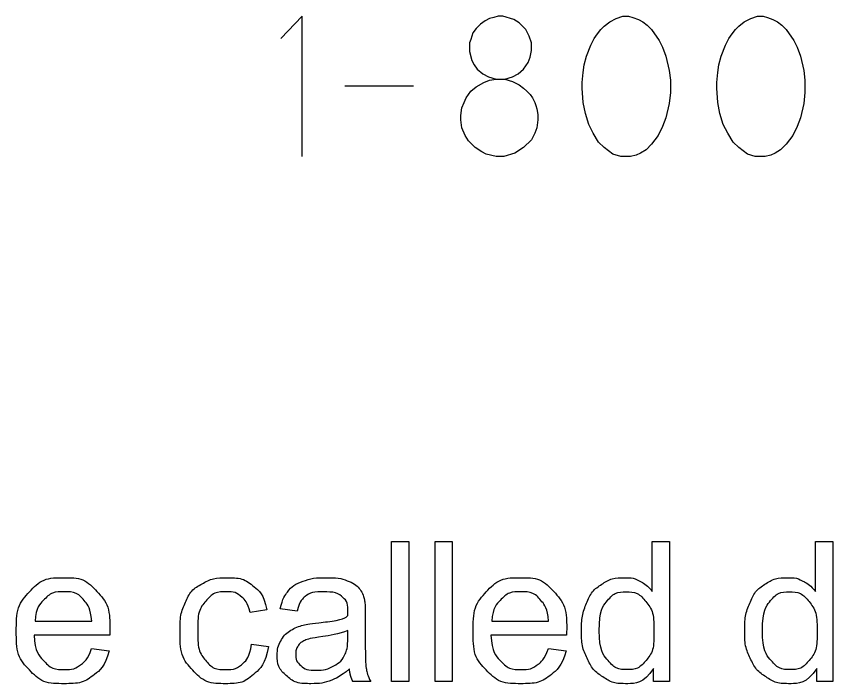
# Model space of a CAD drawing. Extents: x 10.6 to 44.6, y -2.6 to 23.4.
# Drawn here: x 16.505 to 17.32, y 4.624 to 5.291 of the extents above; entities that cross this region are included whole.
import ezdxf

# ---------------------------------------------------------------- set-up
doc = ezdxf.new("R2010")
doc.units = 0
doc.layers.add('SH_Data', color=7, linetype='Continuous')

msp = doc.modelspace()

# ---------------------------------------------------------------- linework, layer by layer
at = {"layer": 'SH_Data'}
msp.add_line((16.83306, 5.22199), (16.9014, 5.22199), dxfattribs=at)
for points in [[(16.7904, 5.15145), (16.7904, 5.29145), (16.76913, 5.2693)], [(16.99289, 5.22861), (17.00059, 5.23081), (17.00611, 5.23411), (17.01162, 5.23852), (17.01602, 5.24513), (17.01823, 5.25065), (17.01934, 5.25727), (17.01934, 5.26498), (17.01714, 5.27159), (17.01382, 5.2782), (17.00721, 5.28482), (17.0017, 5.28813), (16.99068, 5.29145), (16.98848, 5.29145), (16.98627, 5.29145), (16.98186, 5.29034), (16.97745, 5.28923), (16.97304, 5.28702), (16.96863, 5.28372), (16.96423, 5.27931), (16.96091, 5.2749), (16.95871, 5.26829), (16.95761, 5.26498), (16.95761, 5.25727), (16.95761, 5.25616), (16.95982, 5.24734), (16.96202, 5.24293), (16.96532, 5.23852), (16.97084, 5.23411), (16.97634, 5.23081), (16.98407, 5.22861), (16.99289, 5.22861), (17.00059, 5.2264), (17.00721, 5.22309), (17.01162, 5.21979), (17.01493, 5.21647), (17.01823, 5.21318), (17.02043, 5.20986), (17.02264, 5.20545), (17.02375, 5.20215), (17.02484, 5.19884), (17.02595, 5.19333), (17.02595, 5.18781), (17.02484, 5.18011), (17.02264, 5.17459), (17.01934, 5.16797), (17.01162, 5.16027), (17.0028, 5.15475), (16.99177, 5.15145), (16.98407, 5.15145), (16.97414, 5.15365), (16.96973, 5.15586), (16.96311, 5.16027), (16.9565, 5.16688), (16.9532, 5.17238), (16.94989, 5.18011), (16.94879, 5.18781), (16.94879, 5.19222), (16.94989, 5.19995), (16.95209, 5.20545), (16.9543, 5.20986), (16.9565, 5.21318), (16.95871, 5.21647), (16.96423, 5.22088), (16.97193, 5.22529), (16.97745, 5.2275), (16.98407, 5.22861)], [(17.11414, 5.29145), (17.11634, 5.29145), (17.12075, 5.29034), (17.12625, 5.28813), (17.13066, 5.28593), (17.13507, 5.28261), (17.13948, 5.2782), (17.14721, 5.26718), (17.1505, 5.26057), (17.15382, 5.25175), (17.15712, 5.23743), (17.15823, 5.2275), (17.15823, 5.21979), (17.15823, 5.21538), (17.15712, 5.20436), (17.15382, 5.19002), (17.1505, 5.1812), (17.1461, 5.17238), (17.13948, 5.16356), (17.13398, 5.15806), (17.12846, 5.15475), (17.12405, 5.15254), (17.11855, 5.15145), (17.10862, 5.15145), (17.10091, 5.15365), (17.09209, 5.16027), (17.08657, 5.16577), (17.08107, 5.17459), (17.07666, 5.18341), (17.07334, 5.19443), (17.07114, 5.20545), (17.07005, 5.21979), (17.07005, 5.22529), (17.07114, 5.23522), (17.07225, 5.24293), (17.07446, 5.25175), (17.07886, 5.26277), (17.08216, 5.26938), (17.08548, 5.27379), (17.08878, 5.2782), (17.09209, 5.28152), (17.09759, 5.28593), (17.10421, 5.28923), (17.11082, 5.29145), (17.11414, 5.29145)], [(17.24862, 5.29145), (17.25082, 5.29145), (17.25523, 5.29034), (17.26073, 5.28813), (17.26514, 5.28593), (17.26955, 5.28261), (17.27396, 5.2782), (17.28169, 5.26718), (17.28498, 5.26057), (17.2883, 5.25175), (17.2916, 5.23743), (17.29271, 5.2275), (17.29271, 5.21979), (17.29271, 5.21538), (17.2916, 5.20436), (17.2883, 5.19002), (17.28498, 5.1812), (17.28058, 5.17238), (17.27396, 5.16356), (17.26846, 5.15806), (17.26294, 5.15475), (17.25853, 5.15254), (17.25303, 5.15145), (17.2431, 5.15145), (17.23539, 5.15365), (17.22657, 5.16027), (17.22105, 5.16577), (17.21555, 5.17459), (17.21114, 5.18341), (17.20782, 5.19443), (17.20562, 5.20545), (17.20453, 5.21979), (17.20453, 5.22529), (17.20562, 5.23522), (17.20673, 5.24293), (17.20894, 5.25175), (17.21334, 5.26277), (17.21664, 5.26938), (17.21996, 5.27379), (17.22326, 5.2782), (17.22657, 5.28152), (17.23207, 5.28593), (17.23869, 5.28923), (17.2453, 5.29145), (17.24862, 5.29145)], [(16.87962, 4.62659), (16.87962, 4.76659), (16.8968, 4.76659), (16.8968, 4.62659), (16.87962, 4.62659)], [(16.92305, 4.62659), (16.92305, 4.76659), (16.94023, 4.76659), (16.94023, 4.62659), (16.92305, 4.62659)], [(17.1402, 4.7164), (17.1402, 4.76659), (17.15738, 4.76659), (17.15738, 4.62659), (17.14148, 4.62659)], [(17.30325, 4.7164), (17.30325, 4.76659), (17.32043, 4.76659), (17.32043, 4.62659), (17.30453, 4.62659)], [(16.78529, 4.6968), (16.76843, 4.69904)], [(16.75499, 4.69819), (16.73824, 4.69563)], [(16.85337, 4.692), (16.85337, 4.6691)], [(16.52333, 4.68698), (16.57999, 4.68698)], [(16.97982, 4.68698), (17.03648, 4.68698)], [(16.83599, 4.67119), (16.83609, 4.67749)], [(16.59803, 4.6729), (16.52237, 4.6729)], [(17.05453, 4.6729), (16.97886, 4.6729)], [(16.5798, 4.65935), (16.59756, 4.65711)], [(16.73973, 4.66372), (16.75659, 4.66148)], [(17.03629, 4.65935), (17.05405, 4.65711)], [(17.14148, 4.62659), (17.14148, 4.63938)], [(17.30453, 4.62659), (17.30453, 4.63938)], [(16.85882, 4.62659), (16.84089, 4.62659)]]:
    msp.add_lwpolyline(points, dxfattribs=at)
for points, degree in [([(16.59756, 4.65711), (16.59335, 4.64154), (16.58199, 4.63294), (16.57063, 4.62435), (16.55297, 4.62435), (16.53072, 4.62435), (16.51769, 4.63805), (16.50465, 4.65174), (16.50465, 4.67647), (16.50465, 4.70205), (16.51783, 4.71618), (16.53101, 4.73031), (16.55201, 4.73031), (16.57235, 4.73031), (16.58524, 4.71646), (16.59813, 4.70261), (16.59813, 4.67748), (16.59813, 4.67595), (16.59803, 4.6729)], 3), ([(16.75659, 4.66148), (16.75382, 4.64406), (16.74241, 4.6342), (16.73099, 4.62435), (16.71437, 4.62435), (16.69355, 4.62435), (16.68089, 4.63795), (16.66824, 4.65155), (16.66824, 4.67694), (16.66824, 4.69336), (16.67368, 4.70568), (16.67913, 4.71799), (16.69026, 4.72415), (16.70139, 4.73031), (16.71448, 4.73031), (16.73101, 4.73031), (16.74152, 4.72194), (16.75203, 4.71358), (16.75499, 4.69819)], 3), ([(16.76843, 4.69904), (16.77073, 4.70985), (16.77597, 4.71649), (16.78122, 4.72314), (16.79115, 4.72672), (16.80107, 4.73031), (16.81415, 4.73031), (16.82713, 4.73031), (16.83524, 4.72725), (16.84335, 4.72419), (16.84717, 4.71956), (16.85099, 4.71492), (16.85251, 4.70785), (16.85337, 4.70345), (16.85337, 4.692)], 3), ([(17.05405, 4.65711), (17.04985, 4.64154), (17.03849, 4.63294), (17.02712, 4.62435), (17.00946, 4.62435), (16.98721, 4.62435), (16.97418, 4.63805), (16.96115, 4.65174), (16.96115, 4.67647), (16.96115, 4.70205), (16.97432, 4.71618), (16.9875, 4.73031), (17.00851, 4.73031), (17.02884, 4.73031), (17.04173, 4.71646), (17.05462, 4.70261), (17.05462, 4.67748), (17.05462, 4.67595), (17.05453, 4.6729)], 3), ([(17.14148, 4.63938), (17.13183, 4.62435), (17.11311, 4.62435), (17.10098, 4.62435), (17.09081, 4.63103), (17.08063, 4.63771), (17.07504, 4.64969), (17.06946, 4.66167), (17.06946, 4.67723), (17.06946, 4.69241), (17.07451, 4.70477), (17.07956, 4.71713), (17.08967, 4.72372), (17.09978, 4.73031), (17.11227, 4.73031), (17.12142, 4.73031), (17.12857, 4.72645), (17.13572, 4.72259), (17.1402, 4.7164)], 3), ([(17.30453, 4.63938), (17.29488, 4.62435), (17.27616, 4.62435), (17.26403, 4.62435), (17.25385, 4.63103), (17.24368, 4.63771), (17.23809, 4.64969), (17.2325, 4.66167), (17.2325, 4.67723), (17.2325, 4.69241), (17.23756, 4.70477), (17.24261, 4.71713), (17.25272, 4.72372), (17.26282, 4.73031), (17.27532, 4.73031), (17.28447, 4.73031), (17.29162, 4.72645), (17.29877, 4.72259), (17.30325, 4.7164)], 3), ([(16.57999, 4.68698), (16.57884, 4.69983), (16.57349, 4.70625), (16.56527, 4.71622), (16.55218, 4.71622), (16.54034, 4.71622), (16.53226, 4.70827), (16.52419, 4.70031), (16.52333, 4.68698)], 3), ([(16.73824, 4.69563), (16.73585, 4.70588), (16.72979, 4.71105), (16.72373, 4.71622), (16.71515, 4.71622), (16.70217, 4.71622), (16.69406, 4.7069), (16.68595, 4.69759), (16.68595, 4.67742), (16.68595, 4.65697), (16.69378, 4.6477), (16.70162, 4.63843), (16.71423, 4.63843), (16.72435, 4.63843), (16.73113, 4.64464), (16.73791, 4.65084), (16.73973, 4.66372)], 3), ([(16.83747, 4.63907), (16.82788, 4.631), (16.81905, 4.62767), (16.81022, 4.62435), (16.8001, 4.62435), (16.7834, 4.62435), (16.77442, 4.6325), (16.76545, 4.64066), (16.76545, 4.65335), (16.76545, 4.66079), (16.76884, 4.66694), (16.77222, 4.67309), (16.77771, 4.67681), (16.7832, 4.68053), (16.79008, 4.68244), (16.79513, 4.68378), (16.80535, 4.68502), (16.82616, 4.6875), (16.83599, 4.69093), (16.83609, 4.69447), (16.83609, 4.69543), (16.83609, 4.70596), (16.83123, 4.71027), (16.82465, 4.71611), (16.81169, 4.71611), (16.79959, 4.71611), (16.79382, 4.71186), (16.78806, 4.7076), (16.78529, 4.6968)], 3), ([(17.03648, 4.68698), (17.03534, 4.69983), (17.02999, 4.70625), (17.02177, 4.71622), (17.00868, 4.71622), (16.99683, 4.71622), (16.98876, 4.70827), (16.98068, 4.70031), (16.97982, 4.68698)], 3), ([(17.08717, 4.67723), (17.08717, 4.65773), (17.09538, 4.64808), (17.1036, 4.63843), (17.11477, 4.63843), (17.12604, 4.63843), (17.13392, 4.64765), (17.1418, 4.65687), (17.1418, 4.67579), (17.1418, 4.69662), (17.13378, 4.70637), (17.12576, 4.71611), (17.11401, 4.71611), (17.10255, 4.71611), (17.09486, 4.70675), (17.08717, 4.69739), (17.08717, 4.67723)], 3), ([(17.25022, 4.67723), (17.25022, 4.65773), (17.25843, 4.64808), (17.26665, 4.63843), (17.27782, 4.63843), (17.28909, 4.63843), (17.29697, 4.64765), (17.30485, 4.65687), (17.30485, 4.67579), (17.30485, 4.69662), (17.29683, 4.70637), (17.28881, 4.71611), (17.27706, 4.71611), (17.2656, 4.71611), (17.25791, 4.70675), (17.25022, 4.69739), (17.25022, 4.67723)], 3), ([(16.83609, 4.67749), (16.82672, 4.67367), (16.80798, 4.671), (16.79737, 4.66947), (16.79298, 4.66756), (16.78858, 4.66565), (16.78619, 4.66198), (16.7838, 4.65831), (16.7838, 4.65382), (16.7838, 4.64695), (16.789, 4.64237), (16.7942, 4.63779), (16.80422, 4.63779), (16.81414, 4.63779), (16.82187, 4.64214), (16.8296, 4.64648), (16.83323, 4.65402), (16.83599, 4.65984), (16.83599, 4.67119)], 3), ([(16.52237, 4.6729), (16.52332, 4.65619), (16.53183, 4.64731), (16.54033, 4.63843), (16.55304, 4.63843), (16.5625, 4.63843), (16.56919, 4.64342), (16.57588, 4.64841), (16.5798, 4.65935)], 3), ([(16.85337, 4.6691), (16.85337, 4.64514), (16.85447, 4.63878), (16.85557, 4.63242), (16.85882, 4.62659)], 3), ([(16.97886, 4.6729), (16.97982, 4.65619), (16.98832, 4.64731), (16.99683, 4.63843), (17.00953, 4.63843), (17.019, 4.63843), (17.02568, 4.64342), (17.03237, 4.64841), (17.03629, 4.65935)], 3), ([(16.84089, 4.62659), (16.83823, 4.63192), (16.83747, 4.63907)], 2)]:
    msp.add_open_spline(points, degree=degree, dxfattribs=at)

doc.saveas('drawing.dxf')
